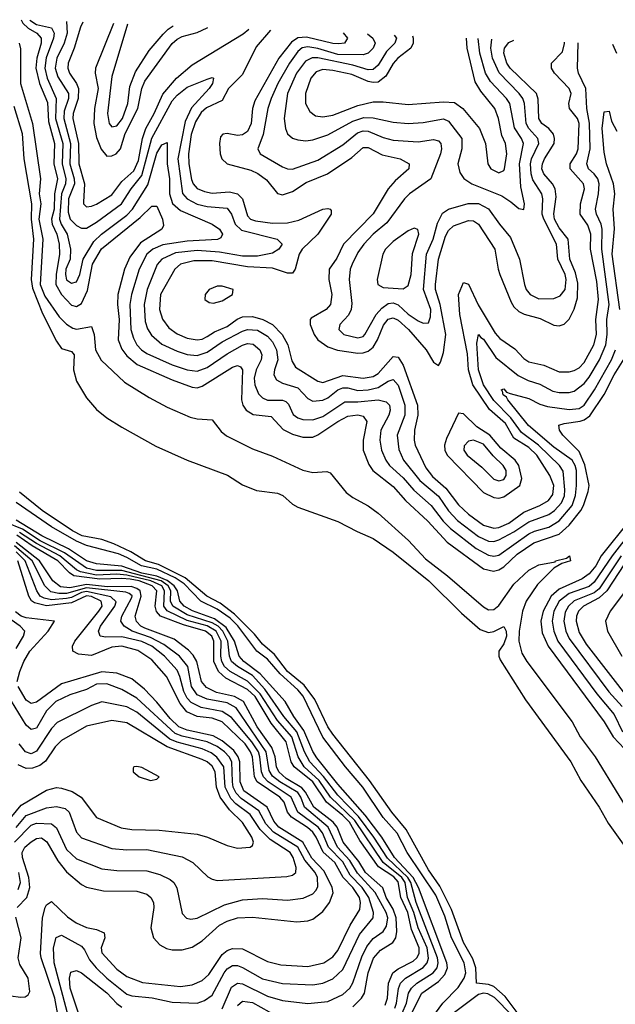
# Model space of a CAD drawing. Header units: inches. Extents: x 1308407 to 1441228, y 959628 to 1036311.
# Tile 354 of 656: x 1353704 to 1356074, y 1030485 to 1034403. Entities that reach past the tile are written whole.
import ezdxf

# ---------------------------------------------------------------- set-up
doc = ezdxf.new("R2010")
doc.units = ezdxf.units.IN
doc.header["$MEASUREMENT"] = 0
doc.layers.add('B3053', color=7, linetype='Continuous')

msp = doc.modelspace()

# ---------------------------------------------------------------- linework, layer by layer
at = {"layer": 'B3053', "color": 5}
for points, elevation in [([(1353709.1, 1034403.3), (1353716.6, 1034390), (1353736.9, 1034370), (1353771.6, 1034350), (1353789.3, 1034330), (1353788.7, 1034310), (1353771.7, 1034250), (1353767.7, 1034210), (1353782.6, 1034150), (1353814.4, 1034074.4), (1353818.6, 1033998.6), (1353842.3, 1033910), (1353840.2, 1033830), (1353854.2, 1033770), (1353842.7, 1033710), (1353841.2, 1033650), (1353830.5, 1033610), (1353832.8, 1033590), (1353851.4, 1033550), (1353861.4, 1033510), (1353862.6, 1033470), (1353849, 1033390), (1353847.6, 1033350), (1353870, 1033310.1), (1353910, 1033267.2), (1353930, 1033262.4), (1353950, 1033274.1), (1353974.2, 1033325.8), (1353993.7, 1033430), (1354028.8, 1033491.2), (1354183.5, 1033616.5), (1354230, 1033661.2), (1354250, 1033660.7), (1354271.9, 1033610), (1354276, 1033584), (1354269.2, 1033570), (1354184.7, 1033515.3), (1354142, 1033458), (1354120.5, 1033410), (1354094.7, 1033310), (1354093.4, 1033270), (1354099.2, 1033210), (1354096.2, 1033130), (1354110, 1033092.5), (1354130, 1033065.5), (1354171.3, 1033031.3), (1354310, 1032970.1), (1354390, 1032941.3), (1354410, 1032938.8), (1354430, 1032945.4), (1354550, 1033020.8), (1354570, 1033027.7), (1354582.1, 1033022.1), (1354590.3, 1033010), (1354586.4, 1032890), (1354591.7, 1032870), (1354605.6, 1032850), (1354632.9, 1032832.9), (1354704.9, 1032824.9), (1354752.2, 1032772.2), (1354790, 1032754), (1354830, 1032741.6), (1354870, 1032742.6), (1354890, 1032751), (1354970, 1032804.8), (1355010, 1032825.2), (1355050, 1032830.4), (1355070, 1032825.6), (1355084.7, 1032804.7), (1355070.1, 1032730), (1355070.5, 1032690), (1355093.4, 1032633.4), (1355109.6, 1032610), (1355190, 1032545.8), (1355238.5, 1032490), (1355327.7, 1032407.7), (1355404.4, 1032324.4), (1355550, 1032218.7), (1355588.7, 1032208.7), (1355610, 1032213.9), (1355630, 1032226.5), (1355683.6, 1032276.4), (1355750, 1032321.2), (1355850, 1032356.1), (1355890, 1032391.9), (1355936.5, 1032450), (1355947.2, 1032470), (1355966.5, 1032526.5), (1355970, 1032550), (1355952.4, 1032632.4), (1355930, 1032684.6), (1355865, 1032750), (1355851.8, 1032770), (1355849.7, 1032790), (1355870, 1032797.1), (1355934.2, 1032805.8), (1355950, 1032810.6), (1355973.2, 1032826.8), (1356030, 1032912.4), (1356069.3, 1032990), (1356115.9, 1033064.1)], 2420), ([(1353743.8, 1034401.9), (1353770, 1034384.4), (1353830, 1034370.4), (1353840.4, 1034350), (1353838.5, 1034330), (1353809.1, 1034250.9), (1353803.9, 1034210), (1353812.5, 1034170), (1353848.7, 1034090), (1353846.7, 1034010), (1353875.6, 1033910), (1353872.5, 1033830), (1353887.2, 1033770), (1353886, 1033750), (1353869.5, 1033710), (1353862, 1033610), (1353868.3, 1033590), (1353892.3, 1033550), (1353905.4, 1033490), (1353904.3, 1033450), (1353887.6, 1033410), (1353885.5, 1033390), (1353890, 1033368.1), (1353910, 1033355.3), (1353930, 1033359.6), (1353942.9, 1033390), (1353955.8, 1033450), (1353999.2, 1033520.8), (1354029.6, 1033550.4), (1354130, 1033625.9), (1354153, 1033650), (1354213.2, 1033746.8), (1354250, 1033872.6), (1354270, 1033905), (1354290, 1033914), (1354291, 1033830), (1354299.5, 1033770), (1354299.8, 1033710), (1354311.7, 1033671.7), (1354344, 1033643.9), (1354470.2, 1033590), (1354499.2, 1033570), (1354510.7, 1033549.3), (1354504.4, 1033535.6), (1354491.5, 1033528.5), (1354370, 1033522.1), (1354273, 1033507), (1354233.4, 1033490), (1354210, 1033469.9), (1354178.6, 1033410), (1354149.2, 1033310), (1354141.9, 1033270), (1354145.8, 1033170), (1354156, 1033136), (1354170.1, 1033110), (1354188.2, 1033090), (1354210, 1033075.3), (1354310, 1033030.4), (1354370, 1033010.4), (1354410, 1033005.1), (1354450, 1033019.2), (1354530, 1033074.2), (1354590, 1033108.1), (1354610, 1033114.2), (1354632.7, 1033112.7), (1354659.9, 1033090), (1354667.3, 1033070), (1354664.9, 1033050), (1354644.3, 1033010), (1354637, 1032977), (1354639.2, 1032950), (1354654.3, 1032914.3), (1354670, 1032899.1), (1354689.5, 1032889.5), (1354749.4, 1032889.4), (1354763.5, 1032883.5), (1354773.5, 1032873.5), (1354792, 1032832), (1354810, 1032819.4), (1354830, 1032812.9), (1354870, 1032811.5), (1354910, 1032824.6), (1354997.4, 1032882.6), (1355050, 1032882.4), (1355130.1, 1032890.1), (1355162.3, 1032882.3), (1355174.8, 1032870), (1355178.7, 1032850), (1355172.6, 1032830), (1355140.5, 1032770), (1355136.8, 1032730), (1355143.6, 1032690), (1355160.6, 1032650), (1355174.9, 1032630), (1355230, 1032580.8), (1355271.8, 1032531.8), (1355340.9, 1032470), (1355388.5, 1032408.5), (1355418.4, 1032378.4), (1355519.7, 1032299.7), (1355570, 1032272.1), (1355590, 1032268.2), (1355610, 1032272.4), (1355730, 1032357.5), (1355751.8, 1032368.2), (1355810, 1032383.6), (1355850, 1032408.6), (1355901.8, 1032470), (1355915.3, 1032510), (1355919.6, 1032550), (1355919.3, 1032610), (1355914.4, 1032630), (1355902.1, 1032650), (1355830, 1032702.6), (1355728.9, 1032788.9), (1355646.6, 1032890), (1355641.5, 1032901.5), (1355627.6, 1032910), (1355625.4, 1032925.4), (1355619.7, 1032930), (1355630, 1032934.4), (1355641.5, 1032921.5), (1355655.7, 1032915.7), (1355730, 1032895.5), (1355773.6, 1032873.6), (1355804.1, 1032864.1), (1355890, 1032851.7), (1355930, 1032856.5), (1355950.3, 1032870), (1355991.5, 1032930), (1356058.3, 1033050), (1356075.3, 1033090)], 2440), ([(1353890.2, 1034395.8), (1353892.8, 1034350), (1353880.9, 1034310), (1353851.8, 1034250), (1353845.3, 1034210), (1353856, 1034176), (1353897.4, 1034110), (1353898.2, 1034090), (1353881, 1034039), (1353879, 1034010), (1353906.2, 1033910), (1353903.8, 1033830), (1353920.5, 1033770), (1353921.8, 1033750), (1353898, 1033690), (1353897, 1033637), (1353904.6, 1033610), (1353930, 1033583.8), (1353950, 1033573.3), (1353970, 1033574.2), (1354010, 1033597.9), (1354109, 1033671), (1354146.7, 1033730), (1354190, 1033783.7), (1354230, 1033931.7), (1354310, 1034080.5), (1354330, 1034103.5), (1354370, 1034135.1), (1354450, 1034167.2), (1354470, 1034172.9), (1354474.6, 1034170), (1354471.2, 1034150), (1354458, 1034130), (1354387.2, 1034052.8), (1354362, 1033998), (1354333.7, 1033850), (1354351.4, 1033711.4), (1354369.9, 1033689.9), (1354410, 1033669.8), (1354450, 1033659.6), (1354530, 1033653.1), (1354546.9, 1033630), (1354561.3, 1033590), (1354586.4, 1033566.4), (1354728.7, 1033530), (1354748.1, 1033510), (1354735.2, 1033490), (1354710, 1033474.9), (1354650, 1033462.9), (1354590, 1033462), (1354498.3, 1033478.3), (1354410, 1033484.4), (1354324.2, 1033475.8), (1354269.1, 1033450.9), (1354251.3, 1033428.7), (1354210.9, 1033330), (1354198.8, 1033270), (1354203, 1033203), (1354213, 1033173), (1354228.1, 1033148.1), (1354270, 1033112.8), (1354330, 1033083.7), (1354370, 1033070.4), (1354410, 1033067.3), (1354450, 1033080.6), (1354510, 1033121.9), (1354590, 1033164.4), (1354610, 1033170.6), (1354650, 1033167.7), (1354690, 1033143.8), (1354710, 1033120.8), (1354726.1, 1033090), (1354730.6, 1033050), (1354717.4, 1033010), (1354715.6, 1032990), (1354726.3, 1032970), (1354750, 1032956.6), (1354810, 1032938.4), (1354850, 1032896.2), (1354870, 1032886), (1354910, 1032888.7), (1354930, 1032898.9), (1354970, 1032930.6), (1354990, 1032938.7), (1355010, 1032938.5), (1355050, 1032928.1), (1355090.1, 1032930.1), (1355130, 1032939.6), (1355170, 1032965), (1355190, 1032971.7), (1355210, 1032948.9), (1355236.8, 1032870), (1355235.8, 1032830), (1355205.6, 1032750), (1355213.2, 1032693.2), (1355230.8, 1032650), (1355296.2, 1032570), (1355370, 1032507.4), (1355410, 1032449.4), (1355446.6, 1032410), (1355530, 1032347.1), (1355570, 1032328.2), (1355590, 1032327.2), (1355610, 1032333.2), (1355670, 1032365.6), (1355730, 1032405.7), (1355810, 1032434.2), (1355832.1, 1032450), (1355859.5, 1032480.5), (1355871.2, 1032508.8), (1355872.8, 1032532.8), (1355866.6, 1032606.6), (1355851.6, 1032630), (1355768.7, 1032710), (1355700.3, 1032760.3), (1355658.7, 1032818.7), (1355590, 1032887.8), (1355549.7, 1032950), (1355530, 1033010), (1355523.5, 1033116.5), (1355529.9, 1033150.1), (1355538.5, 1033138.5), (1355550, 1033132.5), (1355598.5, 1033058.5), (1355687.6, 1032987.6), (1355727.2, 1032967.2), (1355773.2, 1032953.2), (1355825.1, 1032925.1), (1355850, 1032919.7), (1355890, 1032919.5), (1355910, 1032925.3), (1355950, 1032956.2), (1355970, 1032981.1), (1356011.1, 1033050), (1356036.5, 1033110), (1356041.8, 1033150), (1356040.1, 1033210), (1356049.7, 1033270), (1356020, 1033490), (1356021.5, 1033570), (1356018.4, 1033590), (1355999.3, 1033630), (1355994.6, 1033650), (1356007.3, 1033710), (1356009.4, 1033750), (1356004.1, 1033770), (1355990.2, 1033790.2), (1355967.4, 1033810), (1355960.6, 1033830), (1355973.7, 1033890), (1355971.9, 1033991.9), (1355961.1, 1034050), (1355956.7, 1034130), (1355927.5, 1034190), (1355923.2, 1034210), (1355925.9, 1034310), (1355926.2, 1034311.8)], 2460), ([(1353954.7, 1034393.2), (1353946, 1034374), (1353921.1, 1034290), (1353896.1, 1034230), (1353895.4, 1034210), (1353901.9, 1034190), (1353929.6, 1034150), (1353937.9, 1034130), (1353936, 1034090), (1353916.2, 1034030), (1353914.6, 1034010), (1353938.2, 1033910), (1353939.7, 1033830), (1353961.3, 1033750), (1353957, 1033677), (1353958.3, 1033670), (1353970, 1033659.1), (1353990, 1033661), (1354010, 1033669.3), (1354070, 1033706.8), (1354110, 1033759.7), (1354157.5, 1033802.5), (1354177.1, 1033842.9), (1354192.3, 1033930), (1354206.1, 1033970), (1354239.2, 1034030), (1354273.5, 1034106.5), (1354327.9, 1034170), (1354390, 1034223.5), (1354593.1, 1034346.9), (1354615.4, 1034365.9)], 2480), ([(1354077.2, 1034388.1), (1354005.9, 1034210), (1354003.7, 1034190), (1354015.8, 1034130), (1354001, 1034050), (1353998.5, 1033990), (1354010, 1033935.2), (1354027.8, 1033887.8), (1354050, 1033860.9), (1354070, 1033861.1), (1354088.2, 1033870), (1354105, 1033890), (1354123.6, 1033950), (1354173.9, 1034050), (1354190.4, 1034130), (1354201.1, 1034158.9), (1354310, 1034308), (1354330, 1034325.9), (1354350, 1034336), (1354410, 1034351.9), (1354450, 1034370.6), (1354452.9, 1034372.6)], 2520), ([(1354132.1, 1034385.9), (1354070, 1034177.6), (1354052.9, 1034030), (1354059.6, 1033990), (1354070, 1033976.8), (1354090, 1033981.2), (1354113.1, 1034010), (1354133.7, 1034070), (1354142.4, 1034137.6), (1354164.2, 1034195.8), (1354219.4, 1034280.6), (1354274.5, 1034345.5), (1354294.6, 1034365.4), (1354314.9, 1034378.3)], 2540), ([(1354701.6, 1034362.3), (1354645, 1034295), (1354590, 1034185.5), (1354534.8, 1034130), (1354510, 1034081.2), (1354447, 1034053), (1354426.5, 1034033.5), (1354403.6, 1033996.4), (1354386.4, 1033946.4), (1354376.1, 1033870), (1354376.3, 1033830), (1354387.1, 1033767.1), (1354394.4, 1033750), (1354410, 1033732.1), (1354439, 1033719), (1354470, 1033713.6), (1354538.2, 1033718.2), (1354570.2, 1033710.2), (1354590.4, 1033690), (1354610, 1033622.5), (1354622.5, 1033610), (1354642.6, 1033602.6), (1354710, 1033593.1), (1354770, 1033594.4), (1354814.4, 1033605.6), (1354910, 1033649.5), (1354930, 1033651.6), (1354939.1, 1033650), (1354943.7, 1033643.7), (1354943.5, 1033630), (1354889.6, 1033550), (1354828, 1033490), (1354816, 1033470), (1354799.6, 1033410), (1354790, 1033394.2), (1354770, 1033395.2), (1354710, 1033414.2), (1354610, 1033420.1), (1354470, 1033443.8), (1354396.5, 1033443.5), (1354343.9, 1033430), (1354320.5, 1033410), (1354264.7, 1033310), (1354260.1, 1033250), (1354272, 1033212), (1354297.8, 1033177.8), (1354330, 1033152.9), (1354370, 1033135.6), (1354410, 1033129.1), (1354430, 1033132.4), (1354450, 1033142.1), (1354479.1, 1033160.9), (1354530, 1033182.8), (1354568.8, 1033211.2), (1354590, 1033220.6), (1354630, 1033222.9), (1354670.7, 1033210.7), (1354710.1, 1033190), (1354748.9, 1033150), (1354770.8, 1033110), (1354786.1, 1033046.1), (1354801.3, 1033021.3), (1354890, 1032964.6), (1354910, 1032959.5), (1354990, 1032987.9), (1355070, 1032976.4), (1355110, 1032983.3), (1355130, 1032996.1), (1355190, 1033063.2), (1355210, 1033061.1), (1355229.2, 1033029.2), (1355286.5, 1032870), (1355288.1, 1032830), (1355275, 1032770), (1355273.4, 1032730), (1355278, 1032710), (1355319.5, 1032619.5), (1355346.2, 1032586.2), (1355399.4, 1032539.4), (1355450, 1032473), (1355490, 1032435.1), (1355550, 1032391.3), (1355590, 1032379.5), (1355610, 1032382.7), (1355650, 1032399.7), (1355710, 1032443.8), (1355774.3, 1032470), (1355808.2, 1032490), (1355825.8, 1032514.2), (1355829.2, 1032550), (1355814, 1032590), (1355761.2, 1032670), (1355730, 1032700.4), (1355670, 1032738.2), (1355636.6, 1032796.6), (1355572.8, 1032852.8), (1355507.5, 1032950), (1355489.2, 1033010), (1355486, 1033074), (1355454.8, 1033230), (1355450.3, 1033310), (1355470, 1033357.5), (1355490, 1033350.8), (1355528.7, 1033268.7), (1355595.3, 1033155.3), (1355614.4, 1033134.4), (1355674, 1033094), (1355710, 1033055), (1355730, 1033042.5), (1355790, 1033028.1), (1355850, 1033002.5), (1355890, 1033002.4), (1355910, 1033006.9), (1355930, 1033018), (1355950, 1033039.4), (1355989.1, 1033110), (1355999.6, 1033150), (1355996.2, 1033210), (1356007, 1033290), (1356001.1, 1033361.1), (1355975.9, 1033490), (1355976.3, 1033550), (1355965.1, 1033585.1), (1355933.7, 1033630), (1355935.1, 1033670), (1355951.8, 1033730), (1355947.2, 1033750), (1355894.8, 1033810), (1355894.1, 1033830), (1355919.4, 1033870), (1355926.6, 1033890), (1355930.2, 1033990), (1355923.8, 1034010), (1355892.3, 1034050), (1355888.9, 1034070), (1355897.8, 1034110), (1355890.3, 1034130), (1355832.5, 1034190), (1355820.4, 1034210), (1355820.4, 1034219.6), (1355820.5, 1034230), (1355864.1, 1034275.9), (1355871.6, 1034308.4), (1355872, 1034314)], 2480), ([(1354991.4, 1034350.4), (1355007.7, 1034330), (1354996.5, 1034310), (1354973.3, 1034306.7), (1354950, 1034308.6), (1354845.7, 1034334.3), (1354810, 1034330.8), (1354785.7, 1034314.3), (1354734.8, 1034250), (1354639.5, 1034080.5), (1354630.3, 1034050), (1354624.6, 1033990), (1354610, 1033958.5), (1354590, 1033944.5), (1354570, 1033942.3), (1354529.3, 1033950.7), (1354511.9, 1033948.1), (1354503.2, 1033936.8), (1354498.8, 1033910), (1354502.1, 1033870), (1354508.4, 1033850), (1354529.8, 1033829.8), (1354624.2, 1033804.2), (1354651.3, 1033791.3), (1354685.6, 1033765.6), (1354730, 1033712.3), (1354750, 1033707), (1354790, 1033719.1), (1354844.3, 1033755.7), (1354928.1, 1033790), (1355025.4, 1033854.6), (1355070, 1033894.2), (1355090, 1033895.3), (1355145.9, 1033865.9), (1355217.3, 1033850), (1355253.7, 1033830), (1355252.1, 1033810), (1355198.2, 1033761.8), (1355170.5, 1033730), (1355110, 1033630.9), (1354992.9, 1033510), (1354966, 1033454), (1354935.7, 1033410), (1354934.3, 1033370), (1354945.6, 1033310), (1354940.5, 1033270), (1354923.3, 1033250), (1354864.1, 1033215.9), (1354859.5, 1033210), (1354859.6, 1033190), (1354875.8, 1033150), (1354889.7, 1033130), (1354930, 1033101.2), (1354967.9, 1033087.9), (1355050, 1033076.2), (1355070, 1033077.2), (1355090, 1033084), (1355110, 1033099.9), (1355127.8, 1033130), (1355151.8, 1033188.2), (1355170, 1033211.4), (1355190, 1033217.5), (1355210, 1033207.9), (1355251.4, 1033170), (1355321.2, 1033090), (1355350, 1033040.3), (1355370, 1033026.9), (1355378.9, 1033041.1), (1355390, 1033079.3), (1355399, 1033150), (1355376.5, 1033270), (1355358.2, 1033330), (1355358, 1033350), (1355371, 1033450), (1355398.7, 1033541.3), (1355410, 1033565), (1355430, 1033582.6), (1355490, 1033604.4), (1355510, 1033603.3), (1355530, 1033590), (1355594.2, 1033490), (1355607.8, 1033410), (1355615.1, 1033390), (1355659.3, 1033279.3), (1355670, 1033261.3), (1355690, 1033241.6), (1355710.9, 1033230.9), (1355774.4, 1033214.4), (1355830, 1033188.2), (1355850, 1033185), (1355870, 1033191.5), (1355890, 1033211.6), (1355910, 1033250.9), (1355923.2, 1033296.8), (1355924.7, 1033355.3), (1355915.5, 1033395.5), (1355893.3, 1033450), (1355886, 1033530), (1355850, 1033574.6), (1355832.6, 1033610), (1355829.1, 1033630.9), (1355838.2, 1033698.2), (1355834.4, 1033730), (1355823.6, 1033750), (1355789.3, 1033789.3), (1355782.1, 1033810), (1355783.9, 1033830), (1355792.4, 1033850), (1355830.2, 1033910), (1355832.5, 1033930), (1355828.4, 1033948.4), (1355810, 1033969.9), (1355781.5, 1033990), (1355769.5, 1034009.5), (1355767, 1034087), (1355759.9, 1034110), (1355655.4, 1034210), (1355642.4, 1034230), (1355630.6, 1034270), (1355632.8, 1034290), (1355650, 1034312.5), (1355669.7, 1034322.4)], 2520), ([(1355087.7, 1034346.4), (1355109.6, 1034330), (1355118.6, 1034310), (1355110, 1034289.4), (1355090.6, 1034270), (1355070, 1034263), (1354970, 1034265.3), (1354890, 1034288.7), (1354850, 1034295.8), (1354828.3, 1034291.7), (1354810, 1034276.9), (1354776.8, 1034230), (1354731.1, 1034150), (1354704.8, 1034090), (1354691.7, 1034050), (1354672.9, 1033947.1), (1354652, 1033890), (1354660.9, 1033870), (1354750, 1033818), (1354770, 1033809.5), (1354790, 1033809.1), (1354890, 1033844), (1354990, 1033904.8), (1355047.4, 1033952.6), (1355070, 1033961.3), (1355090, 1033960.2), (1355150, 1033934.7), (1355190, 1033923.8), (1355290, 1033917.1), (1355350, 1033927), (1355370, 1033921.9), (1355379.8, 1033910), (1355383, 1033890), (1355378, 1033870), (1355340.1, 1033770), (1355255, 1033710), (1355235.5, 1033690), (1355165.3, 1033594.7), (1355110, 1033549.5), (1355073.7, 1033510), (1355050, 1033476.5), (1355027.4, 1033430), (1355019.4, 1033410), (1355014.6, 1033370), (1355026, 1033274), (1355023.4, 1033250), (1355012.2, 1033227.8), (1354978, 1033190), (1354974, 1033170), (1354994.2, 1033150), (1355050, 1033136.8), (1355070, 1033143), (1355077.7, 1033150), (1355121.8, 1033230), (1355144.4, 1033255.6), (1355170, 1033273.4), (1355190, 1033276.1), (1355210, 1033268.8), (1355250, 1033231.4), (1355290, 1033205.5), (1355310, 1033195.7), (1355330, 1033197.1), (1355338.6, 1033221.4), (1355339.3, 1033250), (1355310.4, 1033330), (1355322.7, 1033470), (1355349.7, 1033530), (1355366.3, 1033593.7), (1355386.9, 1033633.1), (1355410.2, 1033649.8), (1355488.5, 1033671.5), (1355530, 1033671.7), (1355570, 1033651), (1355612.6, 1033590), (1355657.2, 1033537.2), (1355692.3, 1033450), (1355712.5, 1033350), (1355719.8, 1033330), (1355734.8, 1033310), (1355770, 1033293), (1355830, 1033293.3), (1355855.2, 1033304.8), (1355874.1, 1033330), (1355878.8, 1033370), (1355874.6, 1033390), (1355844.9, 1033450), (1355840.5, 1033510), (1355789, 1033610), (1355783.5, 1033630), (1355785.4, 1033690), (1355781, 1033710), (1355746.4, 1033766.4), (1355738.7, 1033790), (1355736.1, 1033830), (1355740.8, 1033850), (1355769.3, 1033910), (1355765.9, 1033930), (1355729.8, 1033969.8), (1355718.7, 1033990), (1355713.3, 1034070), (1355705.9, 1034090), (1355692, 1034110), (1355611.2, 1034191.2), (1355585.9, 1034250), (1355578.6, 1034290), (1355582.4, 1034326)], 2540), ([(1353702.1, 1034310), (1353707.5, 1034287.5), (1353706.3, 1034150), (1353754.2, 1033990), (1353786.2, 1033770), (1353781.7, 1033710), (1353788.3, 1033670), (1353780, 1033610), (1353796.4, 1033530), (1353784.8, 1033350), (1353803.5, 1033303.5), (1353860.6, 1033220.6), (1353890, 1033191.3), (1353915.8, 1033175.8), (1353930, 1033172.1), (1353990, 1033182.3), (1354000.5, 1033150), (1354005.4, 1033090), (1354028.6, 1033048.6), (1354120.9, 1032960.9), (1354219.4, 1032899.4), (1354290, 1032861.6), (1354382, 1032822), (1354410, 1032815.5), (1354470, 1032811.6), (1354504.9, 1032764.9), (1354526.8, 1032746.8), (1354630, 1032695.9), (1354710, 1032667.1), (1354830, 1032611.1), (1354870, 1032601.8), (1354926.1, 1032606.1), (1354939.7, 1032599.7), (1355002.4, 1032522.4), (1355030, 1032501.4), (1355090, 1032469.3), (1355130, 1032439.7), (1355251.5, 1032331.5), (1355318.6, 1032258.6), (1355406.6, 1032190), (1355550, 1032067), (1355570, 1032055), (1355590, 1032055.9), (1355610, 1032071.8), (1355670, 1032156.6), (1355730, 1032213.4), (1355770, 1032233.7), (1355834.2, 1032245.9), (1355835.6, 1032250), (1355879.2, 1032260.8), (1355891.3, 1032270), (1355896.1, 1032250), (1355860.6, 1032239.4), (1355830, 1032221.2), (1355764.8, 1032155.2), (1355718.8, 1032090), (1355704.8, 1032050), (1355691.5, 1031970), (1355690.5, 1031930), (1355702.6, 1031882.6), (1355722.4, 1031850), (1355902.7, 1031610), (1355934.3, 1031550), (1355994.4, 1031470), (1356182, 1031162)], 2380), ([(1355194, 1034342), (1355203.3, 1034330), (1355196.9, 1034310), (1355163, 1034277), (1355130, 1034222.8), (1355110, 1034205.4), (1355090, 1034203.7), (1355030, 1034222.9), (1354890, 1034252.1), (1354867.8, 1034252.2), (1354841.6, 1034238.4), (1354805.5, 1034190), (1354769.5, 1034110), (1354756, 1034010), (1354761, 1033970), (1354769.7, 1033949.7), (1354790, 1033932.5), (1354810, 1033924.7), (1354841.9, 1033921.9), (1354870, 1033925.4), (1354930, 1033945.2), (1355030, 1033999.8), (1355073.8, 1034013.8), (1355110, 1034013.3), (1355190, 1033995.5), (1355250, 1033990.4), (1355310, 1033994.4), (1355390, 1034008.4), (1355410, 1033999.1), (1355462.7, 1033930), (1355462.9, 1033890), (1355446.8, 1033830), (1355455.2, 1033795.2), (1355471.6, 1033771.6), (1355503.6, 1033750), (1355621.9, 1033701.9), (1355658.7, 1033678.7), (1355690, 1033651.8), (1355710, 1033648.4), (1355713.3, 1033670), (1355697.9, 1033737.9), (1355692.6, 1033830), (1355708.1, 1033910), (1355700.4, 1033930), (1355672.5, 1033972.5), (1355653.7, 1034070), (1355641.3, 1034090), (1355576.8, 1034156.8), (1355557.8, 1034190), (1355534.6, 1034270), (1355528.5, 1034328.2)], 2560), ([(1355267, 1034339), (1355270.1, 1034329.9), (1355269.7, 1034310), (1355260.3, 1034290), (1355208, 1034250), (1355190, 1034229.2), (1355161.3, 1034178.7), (1355130, 1034154.9), (1355110, 1034152.9), (1355090, 1034156.9), (1355025.5, 1034185.5), (1354950, 1034201.6), (1354910, 1034205.3), (1354884, 1034196), (1354861.8, 1034170), (1354841.5, 1034110), (1354841.6, 1034070), (1354857.7, 1034037.7), (1354881.2, 1034021.2), (1354910, 1034016.9), (1354950, 1034024), (1355050, 1034061.3), (1355110, 1034076.6), (1355150, 1034076.9), (1355250, 1034066), (1355390, 1034076.7), (1355433.5, 1034073.5), (1355467.8, 1034050), (1355533.1, 1033970), (1355558.1, 1033910), (1355567.3, 1033830), (1355578.9, 1033810), (1355610, 1033793.9), (1355630, 1033803.5), (1355633.2, 1033810), (1355641.8, 1033870), (1355637.6, 1033910), (1355622.6, 1033942.6), (1355609.4, 1034010), (1355594, 1034050), (1355538.4, 1034118.4), (1355516.7, 1034156.7), (1355484.5, 1034290), (1355481.9, 1034330.1)], 2580), ([(1356062.8, 1034306.2), (1356079.1, 1034270)], 2460), ([(1353679.8, 1034059.8), (1353714.1, 1033950), (1353720.5, 1033850), (1353751.3, 1033670), (1353749.7, 1033610), (1353758.3, 1033530), (1353749.4, 1033370), (1353754.6, 1033334.6), (1353793.9, 1033233.9), (1353850, 1033124.7), (1353870, 1033094.9), (1353910, 1033082.6), (1353920.9, 1033070), (1353917.7, 1033010), (1353930, 1032964.4), (1353970, 1032898.7), (1354010, 1032852.4), (1354050, 1032819.5), (1354110, 1032781.6), (1354246.1, 1032706.1), (1354370.8, 1032650), (1354531, 1032591), (1354590, 1032552.4), (1354646, 1032530), (1354730, 1032519.3), (1354750.6, 1032510), (1354790, 1032475.5), (1354810, 1032463.8), (1354970, 1032406.4), (1355046.1, 1032366.1), (1355110, 1032339.1), (1355190, 1032284.9), (1355332.5, 1032170), (1355462.4, 1032042.4), (1355536.7, 1031976.7), (1355570, 1031964.5), (1355590, 1031968.2), (1355630, 1031988.3), (1355640.1, 1031970), (1355640.9, 1031950), (1355630, 1031920.3), (1355610.9, 1031890), (1355610.2, 1031870), (1355616.3, 1031856.3), (1355716.4, 1031696.4), (1355896.9, 1031450), (1355936.5, 1031376.5), (1356010, 1031270.4), (1356045.5, 1031205.5), (1356171.2, 1031030)], 2360), ([(1356091.6, 1033250), (1356062.1, 1033470), (1356070.5, 1033570.5), (1356065.3, 1033650), (1356072, 1033710), (1356066.4, 1033750), (1356039, 1033830), (1356030, 1033876), (1356022.1, 1033970), (1356030, 1034037.1), (1356050, 1034039.1), (1356059.5, 1033999.5), (1356079.8, 1033959.8)], 2440), ([(1355738.6, 1030378.6), (1355635.8, 1030515.8), (1355590, 1030556), (1355570, 1030563.6), (1355521.6, 1030570), (1355519.3, 1030630), (1355506.9, 1030666.9), (1355470, 1030731.9), (1355422.2, 1030862.2), (1355375.7, 1030955.7), (1355330, 1031020.6), (1355241.1, 1031181.1), (1355184.4, 1031250), (1355096.4, 1031376.4), (1354950, 1031560.1), (1354930, 1031589.5), (1354878.2, 1031698.2), (1354835.4, 1031755.4), (1354770, 1031810.2), (1354717.6, 1031877.6), (1354670, 1031918.9), (1354638.3, 1031958.3), (1354558.3, 1032038.3), (1354502.1, 1032082.1), (1354448.3, 1032110), (1354361.8, 1032181.8), (1354255.7, 1032235.7), (1354203.8, 1032250), (1354146, 1032286), (1354077.7, 1032317.7), (1354030, 1032335.1), (1353952.6, 1032350), (1353914.2, 1032370), (1353793.5, 1032450), (1353703.1, 1032523.1)], 2360), ([(1355344.4, 1030430), (1355387.5, 1030490), (1355448.1, 1030551.9), (1355472.1, 1030590), (1355479.5, 1030610), (1355473.2, 1030650), (1355422.2, 1030750), (1355396.1, 1030836.1), (1355359.4, 1030919.4), (1355246.3, 1031090), (1355205.7, 1031165.7), (1355150, 1031228.5), (1355069.3, 1031349.3), (1354999.7, 1031430), (1354910, 1031548.5), (1354831.3, 1031711.3), (1354810, 1031736.6), (1354740.6, 1031800.6), (1354690, 1031858.9), (1354647.9, 1031890), (1354571.6, 1031991.6), (1354541.5, 1032021.5), (1354490, 1032057.7), (1354424.2, 1032090), (1354358.1, 1032158.1), (1354322.7, 1032182.7), (1354250, 1032216.6), (1354187.9, 1032230), (1354130, 1032263.8), (1354097.4, 1032277.4), (1353970, 1032311.5), (1353930, 1032328.7), (1353830, 1032385.7), (1353690, 1032481.9)], 2380), ([(1355225.8, 1030450), (1355242.5, 1030490), (1355251.4, 1030530), (1355262.5, 1030550), (1355284.6, 1030570), (1355348.6, 1030610), (1355364.8, 1030630), (1355369.6, 1030650), (1355366.1, 1030670), (1355281.8, 1030890), (1355260.4, 1030970), (1355248.3, 1030990), (1355166.8, 1031066.8), (1355113.1, 1031150), (1355052.3, 1031232.3), (1354970, 1031317.3), (1354912.4, 1031392.4), (1354859, 1031450), (1354837.5, 1031490), (1354806.4, 1031570), (1354755.5, 1031630), (1354678.7, 1031738.7), (1354630, 1031793.3), (1354569.9, 1031830), (1354546.4, 1031850), (1354538.6, 1031870), (1354532.2, 1031930), (1354512.6, 1031970), (1354493.3, 1031990), (1354470, 1032003.6), (1354370, 1032034.9), (1354312.7, 1032070), (1354303.5, 1032090), (1354304.8, 1032130), (1354295, 1032150), (1354267.2, 1032170), (1354110, 1032211.9), (1354010, 1032211.8), (1353970, 1032221), (1353882.2, 1032282.2), (1353785.4, 1032330), (1353715.5, 1032375.5), (1353650, 1032402)], 2440), ([(1355258.8, 1030441.2), (1355304.1, 1030530), (1355370, 1030575.8), (1355396.2, 1030603.8), (1355406, 1030630), (1355404.1, 1030650), (1355291, 1030950), (1355269.8, 1030990), (1355194.8, 1031070), (1355145.3, 1031150), (1355078, 1031238), (1354970, 1031361.4), (1354886.2, 1031466.2), (1354870, 1031491.8), (1354834.7, 1031574.7), (1354795, 1031630), (1354760.2, 1031690), (1354660.6, 1031800.6), (1354595.6, 1031850), (1354577.2, 1031870), (1354558.2, 1031930), (1354525.1, 1031985.1), (1354478.9, 1032018.9), (1354391.6, 1032051.6), (1354357.7, 1032070), (1354340.4, 1032090), (1354331.1, 1032130), (1354318.5, 1032150), (1354291.2, 1032171.2), (1354250, 1032189.1), (1354190, 1032200.9), (1354110, 1032229), (1354010, 1032237.7), (1353970, 1032250.4), (1353897.3, 1032297.3), (1353791.5, 1032350), (1353690, 1032412.4)], 2420), ([(1356129.9, 1032410.1), (1356018, 1032270), (1355996.6, 1032230), (1355970, 1032198.2), (1355941.5, 1032178.5), (1355850, 1032137.5), (1355818.3, 1032110), (1355787.2, 1032050), (1355778.2, 1032010), (1355783.4, 1031963.4), (1355806.7, 1031910), (1356029.7, 1031610), (1356065.5, 1031550), (1356110, 1031501.3)], 2420), ([(1355158.3, 1030481.7), (1355167.9, 1030510), (1355171.1, 1030570), (1355188.4, 1030610), (1355210, 1030626.4), (1355270, 1030657.6), (1355284.3, 1030670), (1355292.8, 1030687.2), (1355293.2, 1030710), (1355263.1, 1030783.1), (1355248.3, 1030850), (1355220.3, 1030910), (1355210, 1030973.1), (1355193, 1030993), (1355132.2, 1031032.2), (1355057.5, 1031137.5), (1355016.1, 1031210), (1354990, 1031236.9), (1354924.5, 1031290), (1354870.2, 1031370.2), (1354796.2, 1031430), (1354784.4, 1031450), (1354764.3, 1031530), (1354704.5, 1031604.5), (1354640.6, 1031710), (1354610, 1031738.1), (1354523.6, 1031783.6), (1354494.9, 1031810), (1354476.7, 1031850), (1354476.4, 1031930), (1354468.8, 1031950), (1354442.6, 1031970), (1354355.2, 1031995.2), (1354263.5, 1032030), (1354248, 1032048), (1354242.5, 1032070), (1354250.1, 1032130), (1354231, 1032150), (1354178.6, 1032170), (1354142.7, 1032177.3), (1354110, 1032180.3), (1354022.7, 1032177.3), (1353919.6, 1032190), (1353902, 1032202), (1353854.9, 1032250), (1353753.4, 1032310), (1353692.4, 1032352.4)], 2480), ([(1355196.4, 1030470), (1355203.6, 1030490), (1355211.6, 1030548.4), (1355219.8, 1030570), (1355238.9, 1030590), (1355310, 1030632.2), (1355325.7, 1030650), (1355331, 1030669), (1355324.8, 1030710), (1355289.8, 1030790), (1355271.9, 1030850), (1355247.3, 1030910), (1355237.4, 1030970), (1355225, 1030990), (1355149.7, 1031049.7), (1355037.1, 1031217.1), (1354940.3, 1031310), (1354896, 1031376), (1354836.2, 1031430), (1354812.4, 1031470), (1354786.2, 1031550), (1354730, 1031615.3), (1354660.8, 1031720.8), (1354610, 1031771.3), (1354541.7, 1031810), (1354519.3, 1031830), (1354508.2, 1031850), (1354504.8, 1031870), (1354505.8, 1031930), (1354485.3, 1031970), (1354450, 1031992), (1354370, 1032012.4), (1354290.8, 1032050.8), (1354276.7, 1032070), (1354279.8, 1032130), (1354269.1, 1032150), (1354225.1, 1032170), (1354130, 1032193.1), (1354090, 1032196.7), (1354010, 1032193.3), (1353945.6, 1032205.6), (1353930, 1032214.1), (1353863.9, 1032270), (1353770, 1032318.4), (1353703.1, 1032363.1)], 2460), ([(1356150, 1032384.6), (1356061.8, 1032270), (1355990, 1032164.9), (1355970, 1032148.4), (1355890, 1032120.5), (1355850.5, 1032089.5), (1355829.6, 1032050), (1355823.2, 1032010), (1355829.4, 1031970), (1355845.8, 1031930), (1356000.8, 1031720.8), (1356070, 1031638.8), (1356102.8, 1031570)], 2440), ([(1354510, 1030466.8), (1354546.1, 1030553.9), (1354570, 1030570.1), (1354590, 1030567), (1354690, 1030518), (1354750, 1030499.9), (1354850, 1030488.3), (1354930, 1030496.9), (1354990, 1030524.3), (1355017.5, 1030550), (1355030, 1030570.9), (1355065.2, 1030674.8), (1355084.9, 1030715.1), (1355110, 1030747.4), (1355150, 1030775.7), (1355164, 1030796), (1355168.5, 1030830), (1355162, 1030850), (1355118.4, 1030930), (1355047.4, 1031007.4), (1355017.5, 1031057.5), (1354969, 1031110), (1354931.3, 1031190), (1354837.2, 1031270), (1354821.9, 1031310), (1354810, 1031327.8), (1354739.2, 1031370), (1354710, 1031392.5), (1354696.3, 1031416.3), (1354685.1, 1031490), (1354564.7, 1031664.7), (1354530, 1031685.1), (1354450, 1031699.1), (1354410, 1031716.4), (1354387.9, 1031750), (1354372.3, 1031830), (1354339.8, 1031870), (1354277.7, 1031917.7), (1354224.3, 1031944.3), (1354150.7, 1031970), (1354118.9, 1031990), (1354105.9, 1032010), (1354110.2, 1032030), (1354150, 1032104), (1354151.1, 1032111.1), (1354139.8, 1032119.8), (1354125.7, 1032125.7), (1353970, 1032142.6), (1353890, 1032119.8), (1353860.1, 1032120.1), (1353827, 1032127), (1353804, 1032150), (1353753.3, 1032250), (1353682.7, 1032310)], 2540), ([(1355030, 1030475.9), (1355064.4, 1030510), (1355075.8, 1030530), (1355090.8, 1030610), (1355111.7, 1030668.3), (1355139.3, 1030700.7), (1355189.1, 1030730.9), (1355201, 1030750), (1355204.8, 1030775.2), (1355202, 1030830), (1355190, 1030864.1), (1355162, 1030910), (1355149, 1030949), (1355080.1, 1031010), (1355053.2, 1031053.2), (1354991.5, 1031130), (1354967.7, 1031190), (1354950.9, 1031210), (1354873.9, 1031270), (1354841.2, 1031330), (1354826.6, 1031346.6), (1354764.2, 1031384.2), (1354734.7, 1031410), (1354725.2, 1031430), (1354720.6, 1031470), (1354707.6, 1031507.6), (1354649.4, 1031590), (1354594.4, 1031690), (1354558.8, 1031710), (1354486.6, 1031726.6), (1354446.5, 1031746.5), (1354427, 1031770), (1354408.4, 1031850), (1354394.3, 1031874.3), (1354375.1, 1031895.1), (1354318.3, 1031938.3), (1354201.7, 1031981.7), (1354185.6, 1031990), (1354168.7, 1032008.7), (1354163.9, 1032030), (1354187.4, 1032110), (1354182.9, 1032130), (1354170, 1032139.8), (1354147.4, 1032147.4), (1354053.8, 1032146.2), (1353970, 1032155.8), (1353903, 1032143), (1353866.3, 1032146.3), (1353836.2, 1032170), (1353782.9, 1032250), (1353690, 1032322.7)], 2520), ([(1353899.3, 1030430), (1353840.3, 1030650), (1353837.9, 1030710), (1353848.8, 1030751.2), (1353870, 1030760.9), (1353950, 1030716.8), (1353962.1, 1030702.1), (1353981.9, 1030661.9), (1354007.7, 1030630), (1354050, 1030589.8), (1354130, 1030526.3), (1354150, 1030519.6), (1354230.8, 1030510.8), (1354310, 1030494.2), (1354409.9, 1030490.1), (1354439.4, 1030500.6), (1354470, 1030521.1), (1354517.9, 1030610), (1354530, 1030626.3), (1354550, 1030639.2), (1354570, 1030639.4), (1354590, 1030632.3), (1354670, 1030586.3), (1354750, 1030568.7), (1354870, 1030562.5), (1354910, 1030569.3), (1354950, 1030586.3), (1354990, 1030624.3), (1355056.4, 1030763.6), (1355110.3, 1030830), (1355111.6, 1030850), (1355092.9, 1030910), (1355066.3, 1030950), (1355019.1, 1030999.1), (1354990, 1031051.8), (1354932.2, 1031110), (1354908.3, 1031168.3), (1354891, 1031190), (1354811.1, 1031250), (1354784.5, 1031310), (1354693.2, 1031370), (1354673.7, 1031390), (1354665.5, 1031410), (1354660, 1031470), (1354653.8, 1031490), (1354627.2, 1031530), (1354546.2, 1031626.2), (1354510, 1031650.4), (1354426, 1031666), (1354385.7, 1031685.7), (1354370, 1031704), (1354356.8, 1031730), (1354341.2, 1031790), (1354330, 1031815), (1354279.6, 1031870), (1354229.3, 1031910), (1354190, 1031929.4), (1354110, 1031947.7), (1354046, 1031946), (1354023.7, 1031950), (1354016.7, 1031970), (1354025.2, 1031990), (1354082.2, 1032070), (1354087.4, 1032087.4), (1354066.6, 1032106.6), (1353970, 1032128.6), (1353950, 1032123.9), (1353910, 1032103.9), (1353890, 1032100.1), (1353830, 1032095.3), (1353801, 1032101), (1353785.2, 1032110), (1353771.3, 1032130), (1353725.2, 1032250), (1353690, 1032285.9)], 2560), ([(1356096.9, 1032270), (1356010, 1032139), (1355990, 1032122.9), (1355910, 1032091), (1355887.7, 1032070), (1355874.8, 1032045.2), (1355868.7, 1032010), (1355876.9, 1031970), (1355890, 1031941.6), (1356048.6, 1031728.6), (1356100.7, 1031670)], 2460), ([(1353858.2, 1030430), (1353843.4, 1030510), (1353789.2, 1030670), (1353787.1, 1030687.1), (1353794, 1030830), (1353804.9, 1030870), (1353810, 1030881.5), (1353830, 1030894.8), (1353893.7, 1030833.7), (1353928.3, 1030810), (1353970, 1030791.1), (1354010, 1030783), (1354040.2, 1030770), (1354042.5, 1030750), (1354027.7, 1030710), (1354030.6, 1030690), (1354090, 1030625.5), (1354130, 1030596.5), (1354192.2, 1030572.2), (1354343.7, 1030556.3), (1354390, 1030562.6), (1354430, 1030579.7), (1354456.2, 1030603.8), (1354510, 1030683.3), (1354530, 1030699.6), (1354550, 1030707.8), (1354590, 1030705.5), (1354690, 1030655.2), (1354742.7, 1030642.7), (1354850, 1030636.2), (1354914, 1030650), (1354950, 1030674.1), (1354970, 1030699.8), (1355019.2, 1030800.8), (1355057, 1030863), (1355060.6, 1030890), (1355055.7, 1030910), (1355029.6, 1030950), (1354991.6, 1030990), (1354958.4, 1031050), (1354911.4, 1031091.4), (1354883.9, 1031150), (1354869.9, 1031169.9), (1354849, 1031189), (1354784.8, 1031230), (1354769.6, 1031250), (1354756.2, 1031290), (1354739.2, 1031310), (1354649.4, 1031370), (1354638.6, 1031390), (1354630.6, 1031470), (1354622.8, 1031490), (1354601.2, 1031521.2), (1354509.2, 1031609.2), (1354470, 1031624.1), (1354410, 1031630.8), (1354368.7, 1031648.7), (1354341.9, 1031681.9), (1354288.1, 1031790), (1354230, 1031856.2), (1354173.8, 1031893.8), (1354110, 1031910.3), (1354070, 1031906.1), (1353990, 1031873.3), (1353938.3, 1031878.3), (1353915.5, 1031890), (1353913.3, 1031910), (1353922.6, 1031930), (1354018.8, 1032050), (1354031.3, 1032070), (1354028.1, 1032090), (1353990, 1032108.7), (1353970, 1032110.8), (1353910, 1032082.4), (1353810, 1032071.3), (1353763.1, 1032083.1), (1353750.9, 1032090.9), (1353740, 1032110), (1353696.1, 1032250)], 2580), ([(1356110, 1032238.1), (1356040.9, 1032130), (1356010, 1032103.1), (1355948, 1032070), (1355927.6, 1032050), (1355919.3, 1032030), (1355917.9, 1032010), (1355930, 1031964.7), (1355958.5, 1031918.5), (1356132.7, 1031692.7)], 2480), ([(1356150, 1032178.2), (1356053.9, 1032050), (1356035.4, 1032010), (1356043.5, 1031970), (1356100.6, 1031870)], 2520), ([(1353694.3, 1031770), (1353704, 1031810), (1353720.6, 1031850), (1353744, 1031890), (1353817, 1031970), (1353842.8, 1032010), (1353730, 1032022.6), (1353709.6, 1032029.6), (1353686.7, 1032046.7)], 2620), ([(1353690, 1031901.5), (1353719.5, 1031950), (1353724.1, 1031970), (1353706.2, 1031990), (1353670, 1032015.2)], 2640), ([(1353694.3, 1030870), (1353731.8, 1030910), (1353744.1, 1030950), (1353739.8, 1030990), (1353715, 1031070), (1353713.9, 1031090), (1353723.6, 1031110), (1353750, 1031132), (1353770, 1031145.1), (1353790, 1031147.7), (1353811.7, 1031131.7), (1353855.9, 1031055.9), (1353890, 1031012.9), (1353950, 1030962.1), (1353970, 1030951.1), (1354037.4, 1030937.4), (1354170, 1030936), (1354210, 1030923.1), (1354225.9, 1030910), (1354236.3, 1030890), (1354237.8, 1030870), (1354226, 1030790), (1354236.3, 1030750), (1354261.6, 1030721.6), (1354287.7, 1030707.7), (1354310, 1030701.9), (1354350, 1030701.8), (1354390, 1030713.1), (1354430, 1030738.1), (1354499.3, 1030800.7), (1354530, 1030816.7), (1354570, 1030828.8), (1354630, 1030832.6), (1354807.1, 1030812.9), (1354850, 1030817.1), (1354870, 1030824.5), (1354910, 1030854.4), (1354937.1, 1030890), (1354951.7, 1030928.3), (1354947.5, 1030950), (1354915, 1031015), (1354866.7, 1031066.7), (1354829.9, 1031129.9), (1354735.6, 1031190), (1354714.6, 1031214.6), (1354688.8, 1031270), (1354595.1, 1031335.1), (1354580.5, 1031370), (1354579.4, 1031450), (1354573.8, 1031470), (1354555.8, 1031495.8), (1354510, 1031533.7), (1354473.9, 1031553.9), (1354370, 1031576.2), (1354337.2, 1031590), (1354302.7, 1031622.7), (1354250, 1031687.5), (1354199.8, 1031739.8), (1354150, 1031780.9), (1354090, 1031803.3), (1354030, 1031808.5), (1353870, 1031760.5), (1353770, 1031687.7), (1353750, 1031682.2), (1353730, 1031695.7), (1353697.8, 1031750)], 2620), ([(1353682.6, 1031130), (1353750, 1031198.3), (1353770, 1031205.6), (1353830, 1031202.9), (1353850, 1031187.8), (1353890, 1031101.5), (1353930, 1031064.3), (1354030, 1031024.1), (1354090, 1031017.4), (1354210, 1031016.2), (1354261.5, 1031001.5), (1354302.5, 1030982.5), (1354316.6, 1030970), (1354328.8, 1030948.8), (1354350, 1030846.7), (1354367.6, 1030827.6), (1354384.6, 1030824.6), (1354410, 1030828.3), (1354519.4, 1030880.6), (1354590, 1030901.7), (1354670, 1030905.8), (1354770, 1030899.7), (1354832.1, 1030907.9), (1354870, 1030925.4), (1354881.8, 1030938.2), (1354890, 1030952.7), (1354889.1, 1030990), (1354879.2, 1031010), (1354838.9, 1031058.9), (1354810.2, 1031110.2), (1354714.1, 1031170), (1354683.8, 1031203.8), (1354655.7, 1031255.7), (1354584.5, 1031304.5), (1354565, 1031325), (1354553.3, 1031350), (1354550.1, 1031370), (1354547.4, 1031450), (1354537.5, 1031470), (1354519.4, 1031490), (1354490, 1031511.6), (1354450.4, 1031530), (1354350, 1031552.3), (1354323.1, 1031563.1), (1354170, 1031703.6), (1354110, 1031738.1), (1354050, 1031761.2), (1354010, 1031759.9), (1353970, 1031737.6), (1353902.9, 1031717.1), (1353847.8, 1031690), (1353810, 1031653.2), (1353770, 1031584.3), (1353750, 1031579.2), (1353730, 1031596.6), (1353671.3, 1031691.3)], 2640), ([(1353690, 1031189), (1353730, 1031236.5), (1353810, 1031266.8), (1353850, 1031273.1), (1353885, 1031265), (1353900.8, 1031250), (1353929.8, 1031169.8), (1353950, 1031148.1), (1354070, 1031104.8), (1354130, 1031099.7), (1354210, 1031101.7), (1354350, 1031072.7), (1354393, 1031050), (1354452.9, 1030992.9), (1354470, 1030983), (1354490, 1030978.4), (1354766.2, 1030993.8), (1354790, 1030999.8), (1354802.9, 1031010), (1354803.9, 1031030), (1354791.6, 1031070), (1354779.5, 1031090), (1354700.7, 1031140.7), (1354660.8, 1031180.8), (1354621.2, 1031241.2), (1354563.6, 1031283.6), (1354543.9, 1031303.9), (1354521.1, 1031350), (1354515.9, 1031430), (1354488.8, 1031468.7), (1354465.5, 1031485.5), (1354430, 1031501.4), (1354330, 1031528.3), (1354300.8, 1031540.8), (1354170, 1031647.9), (1354130, 1031668.6), (1354030, 1031689.4), (1353990, 1031674), (1353853, 1031607), (1353830, 1031583.1), (1353770, 1031492), (1353750, 1031482.3), (1353726.6, 1031490), (1353702.2, 1031522.2)], 2660), ([(1353653.7, 1031210), (1353710, 1031277.9), (1353810, 1031338), (1353850, 1031347.4), (1353870, 1031345.3), (1353912, 1031332), (1353947.8, 1031310), (1354009.3, 1031229.3), (1354108, 1031188), (1354150, 1031181.3), (1354258.4, 1031178.4), (1354410, 1031161.9), (1354451, 1031151), (1354530, 1031116.8), (1354570, 1031107), (1354620.9, 1031110), (1354630, 1031117.1), (1354633.9, 1031130), (1354627.3, 1031150), (1354590, 1031209.2), (1354539, 1031259), (1354501.5, 1031310), (1354487, 1031350), (1354481.7, 1031410), (1354470, 1031432.3), (1354450, 1031449.6), (1354430, 1031459.6), (1354290, 1031510.1), (1354130, 1031604.8), (1354070, 1031614.3), (1353970, 1031592.5), (1353870, 1031535.4), (1353845.3, 1031510), (1353806.8, 1031453.2), (1353784.5, 1031435.5), (1353754.8, 1031425.2), (1353730, 1031424.2), (1353697.6, 1031437.6)], 2680), ([(1353697.7, 1030942.3), (1353707.1, 1030970), (1353700.6, 1031010)], 2640), ([(1353630, 1030524), (1353706.5, 1030513.5), (1353725.1, 1030514.9), (1353737.4, 1030522.6), (1353743.8, 1030536.2), (1353737.5, 1030590), (1353704.2, 1030644.2), (1353697.3, 1030670), (1353709, 1030750), (1353687.8, 1030832.2)], 2620), ([(1353937.1, 1030450), (1353905.2, 1030550), (1353901.9, 1030590), (1353907, 1030613), (1353930, 1030619.5), (1353950, 1030610.1), (1354050, 1030531.3), (1354090, 1030488), (1354110, 1030474.4)], 2540), ([(1355662.2, 1030442.2), (1355593, 1030513), (1355567.2, 1030527.2), (1355550, 1030529.6), (1355530, 1030524), (1355418.6, 1030441.4)], 2380), ([(1354570, 1030480.4), (1354590, 1030497.6), (1354630, 1030492), (1354730, 1030437.4)], 2520)]:
    msp.add_lwpolyline(points, dxfattribs=dict(at, elevation=elevation))
for points, elevation in [([(1355273.1, 1033573.1), (1355250, 1033562.6), (1355190, 1033520.7), (1355158.9, 1033490), (1355149, 1033470), (1355125.7, 1033370), (1355129, 1033349), (1355150, 1033338), (1355230, 1033332), (1355250, 1033346.2), (1355261.3, 1033390), (1355266.8, 1033473.2), (1355291.9, 1033550), (1355288.5, 1033568.5)], 2560), ([(1354490, 1033342.9), (1354457.7, 1033330), (1354441.3, 1033310), (1354440.2, 1033290), (1354457.8, 1033277.8), (1354474.9, 1033274.9), (1354510, 1033284.4), (1354550.7, 1033310), (1354553.5, 1033330), (1354510, 1033342.5)], 2520), ([(1355450, 1032838), (1355402.5, 1032737.4), (1355393.9, 1032710), (1355395.2, 1032690), (1355405.4, 1032670), (1355550, 1032521.3), (1355590, 1032501.4), (1355610, 1032499.2), (1355630, 1032504.3), (1355694.1, 1032550), (1355701.8, 1032578.2), (1355690.7, 1032630), (1355676.1, 1032650), (1355618.2, 1032698.2), (1355575.2, 1032750), (1355523, 1032783), (1355470, 1032835.3)], 2520), ([(1355510, 1032730.3), (1355490, 1032726.6), (1355472.2, 1032707.8), (1355471.6, 1032690), (1355484.8, 1032670), (1355542.6, 1032622.6), (1355590, 1032575.1), (1355610, 1032567.9), (1355630, 1032573.6), (1355640.3, 1032590), (1355639.6, 1032610), (1355628, 1032630), (1355588, 1032668), (1355550, 1032714.4)], 2540), ([(1354170, 1031432), (1354158, 1031430), (1354155.3, 1031424.7), (1354155.5, 1031410), (1354179.1, 1031390), (1354224.5, 1031375.5), (1354250, 1031380.7), (1354259.3, 1031390), (1354190, 1031427.3)], 2720)]:
    msp.add_lwpolyline(points, close=True, dxfattribs=dict(at, elevation=elevation))

doc.saveas('drawing.dxf')
